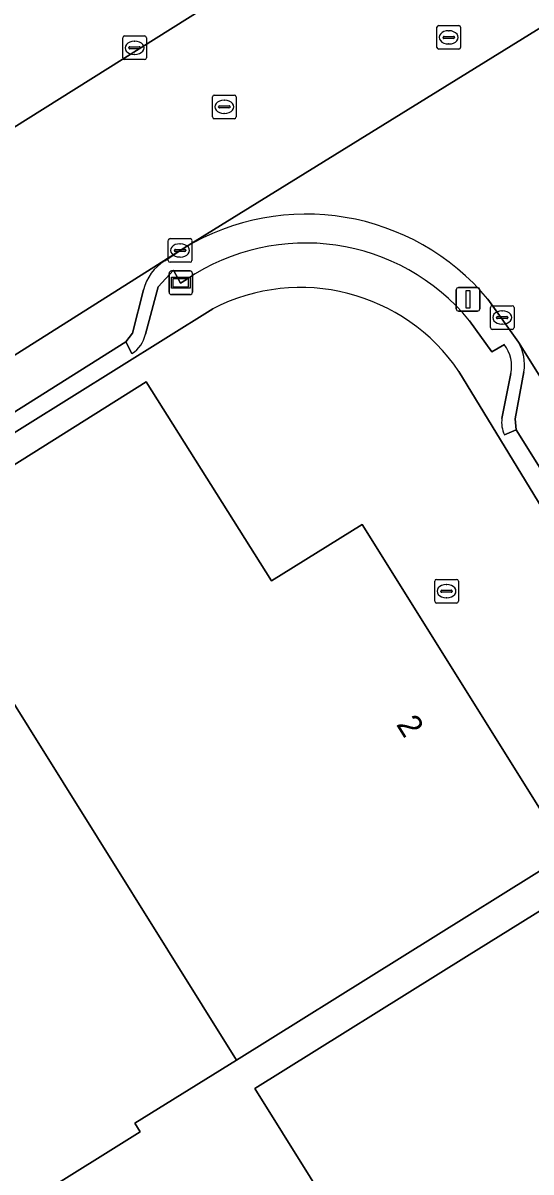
# Model space of a CAD drawing. Extents: x 158455 to 159797, y 387218 to 388672.
# Drawn here: x 158698.98 to 158720.47, y 387821.12 to 387869.77 of the extents above; entities that cross this region are included whole.
import ezdxf

# ---------------------------------------------------------------- set-up
doc = ezdxf.new("R2010")
doc.units = 0
for name, color, linetype in [('IMGEO_Erf', 7, 'Continuous'), ('IMGEO_Kolk', 7, 'Continuous'), ('IMGEO_Lichtmast', 7, 'Continuous'), ('IMGEO_Pand', 7, 'Continuous'), ('IMGEO_Pand_nummerreeks', 7, 'Continuous'), ('IMGEO_Parkeervlak_open', 7, 'Continuous'), ('IMGEO_Rijbaan_lokaal_gesloten', 7, 'Continuous'), ('IMGEO_Rioolput', 7, 'Continuous'), ('IMGEO_Voetpad_open', 7, 'Continuous'), ('IMGEO_Wegwijzer', 7, 'Continuous')]:
    doc.layers.add(name, color=color, linetype=linetype)

msp = doc.modelspace()

# ---------------------------------------------------------------- linework, layer by layer
at = {"layer": 'IMGEO_Erf'}
for points in [[(158707.009, 387857.672), (158697.055, 387851.465), (158693.417, 387849.212), (158672.211, 387835.913), (158671.304, 387835.407), (158671.246, 387835.269), (158671.606, 387834.665), (158691.111, 387803.48), (158696.218, 387795.316), (158699.252, 387790.473), (158714.054, 387766.818), (158717.252, 387761.719), (158733.714, 387772.034), (158739.37, 387775.529), (158743.923, 387778.371), (158747.2, 387780.372), (158755.504, 387785.603)], [(158756.93, 387791.852), (158751.714, 387800.276), (158749.206, 387804.072), (158745.778, 387809.594), (158742.791, 387814.338), (158739.108, 387820.198), (158721.653, 387848.076), (158717.423, 387855.013)], [(158714.709, 387815.167), (158708.787, 387824.66), (158717.738, 387830.244), (158721.98, 387832.89), (158732.099, 387816.668)]]:
    msp.add_lwpolyline(points, dxfattribs=at)
msp.add_lwpolyline([(158694.061, 387848.221), (158704.182, 387854.586), (158709.488, 387846.148), (158713.329, 387848.544), (158722.022, 387834.609), (158708.006, 387825.866), (158703.715, 387823.19), (158703.941, 387822.828), (158691.073, 387814.801), (158693.667, 387810.644), (158689.585, 387808.098), (158672.704, 387835.159), (158689.655, 387845.732), (158689.781, 387845.53)], close=True, dxfattribs=at)
msp.add_arc((158710.722, 387850.492), 8.083, 34.0082, 117.3452, dxfattribs=at)
at = {"layer": 'IMGEO_Kolk'}
for p, q in [((158703.272, 387869.226), (158704.124, 387869.226)), ((158703.197, 387868.3), (158703.197, 387869.152)), ((158703.456, 387868.72), (158703.456, 387868.732)), ((158703.499, 387868.769), (158703.897, 387868.769)), ((158703.685, 387869.006), (158703.71, 387869.006)), ((158703.94, 387868.732), (158703.94, 387868.72)), ((158704.198, 387869.152), (158704.198, 387868.3)), ((158703.894, 387868.683), (158703.496, 387868.683)), ((158703.708, 387868.446), (158703.683, 387868.446)), ((158704.124, 387868.226), (158703.272, 387868.226)), ((158705.122, 387859.72), (158705.122, 387860.572)), ((158705.197, 387860.646), (158706.049, 387860.646)), ((158706.123, 387860.572), (158706.123, 387859.72)), ((158705.381, 387860.14), (158705.381, 387860.152)), ((158705.819, 387860.103), (158705.421, 387860.103)), ((158705.424, 387860.189), (158705.822, 387860.189)), ((158705.61, 387860.426), (158705.635, 387860.426)), ((158705.865, 387860.152), (158705.865, 387860.14)), ((158706.049, 387859.646), (158705.197, 387859.646)), ((158705.633, 387859.866), (158705.608, 387859.866)), ((158718.751, 387856.875), (158718.751, 387857.727)), ((158718.826, 387857.801), (158719.678, 387857.801)), ((158719.239, 387857.581), (158719.264, 387857.581)), ((158719.752, 387857.727), (158719.752, 387856.875)), ((158719.01, 387857.295), (158719.01, 387857.307)), ((158719.448, 387857.258), (158719.05, 387857.258)), ((158719.053, 387857.344), (158719.451, 387857.344)), ((158719.494, 387857.307), (158719.494, 387857.295)), ((158719.678, 387856.801), (158718.826, 387856.801)), ((158719.262, 387857.021), (158719.237, 387857.021))]:
    msp.add_line(p, q, dxfattribs=at)
for points in [[(158703.272, 387869.226), (158704.124, 387869.226)], [(158703.197, 387868.3), (158703.197, 387869.152)], [(158704.198, 387869.152), (158704.198, 387868.3)], [(158704.124, 387868.226), (158703.272, 387868.226)], [(158705.122, 387859.72), (158705.122, 387860.572)], [(158705.197, 387860.646), (158706.049, 387860.646)], [(158706.123, 387860.572), (158706.123, 387859.72)], [(158706.049, 387859.646), (158705.197, 387859.646)], [(158718.751, 387856.875), (158718.751, 387857.727)], [(158718.826, 387857.801), (158719.678, 387857.801)], [(158719.752, 387857.727), (158719.752, 387856.875)], [(158719.678, 387856.801), (158718.826, 387856.801)]]:
    msp.add_lwpolyline(points, dxfattribs=at)
for centre, radius, start, end in [((158703.274, 387869.15), 0.0765, 91.552, 178.448), ((158703.274, 387869.15), 0.0765, 91.552, 178.448), ((158704.122, 387869.15), 0.0765, 1.552, 88.448), ((158704.122, 387869.15), 0.0765, 1.552, 88.448), ((158703.496, 387868.729), 0.0403, 85.8775, 175.7526), ((158703.493, 387868.719), 0.0366, 178.938, 274.7102), ((158703.897, 387868.726), 0.043, 264.8664, 352.4533), ((158703.901, 387868.731), 0.0386, 1.7309, 96.639), ((158703.274, 387868.302), 0.0765, 181.552, 268.448), ((158703.274, 387868.302), 0.0765, 181.552, 268.448), ((158704.122, 387868.302), 0.0765, 271.552, 358.448), ((158704.122, 387868.302), 0.0765, 271.552, 358.448), ((158705.199, 387860.57), 0.0765, 91.552, 178.448), ((158705.199, 387860.57), 0.0765, 91.552, 178.448), ((158706.047, 387860.57), 0.0765, 1.552, 88.448), ((158706.047, 387860.57), 0.0765, 1.552, 88.448), ((158705.421, 387860.149), 0.0403, 85.8775, 175.7526), ((158705.418, 387860.139), 0.0366, 178.938, 274.7102), ((158705.822, 387860.146), 0.043, 264.8664, 352.4533), ((158705.826, 387860.151), 0.0386, 1.7309, 96.639), ((158705.199, 387859.722), 0.0765, 181.552, 268.448), ((158705.199, 387859.722), 0.0765, 181.552, 268.448), ((158706.047, 387859.722), 0.0765, 271.552, 358.448), ((158706.047, 387859.722), 0.0765, 271.552, 358.448), ((158718.828, 387857.725), 0.0765, 91.552, 178.448), ((158718.828, 387857.725), 0.0765, 91.552, 178.448), ((158719.676, 387857.725), 0.0765, 1.552, 88.448), ((158719.676, 387857.725), 0.0765, 1.552, 88.448), ((158719.05, 387857.304), 0.0403, 85.8775, 175.7526), ((158719.047, 387857.294), 0.0366, 178.938, 274.7102), ((158719.451, 387857.301), 0.043, 264.8664, 352.4533), ((158719.455, 387857.306), 0.0386, 1.7309, 96.639), ((158718.828, 387856.877), 0.0765, 181.552, 268.448), ((158718.828, 387856.877), 0.0765, 181.552, 268.448), ((158719.676, 387856.877), 0.0765, 271.552, 358.448), ((158719.676, 387856.877), 0.0765, 271.552, 358.448)]:
    msp.add_arc(centre, radius, start, end, dxfattribs=at)
for centre, major_axis, ratio, start_param, end_param in [((158703.684, 387868.726), (-0.387, 0.002), 0.722429, 4.712389, 7.853982), ((158703.709, 387868.726), (-0.39, 0.002), 0.717154, 1.570796, 4.712389), ((158705.609, 387860.146), (-0.387, 0.002), 0.722429, 4.712389, 7.853982), ((158705.634, 387860.146), (-0.39, 0.002), 0.717154, 1.570796, 4.712389), ((158719.238, 387857.301), (-0.387, 0.002), 0.722429, 4.712389, 7.853982), ((158719.263, 387857.301), (-0.39, 0.002), 0.717154, 1.570796, 4.712389)]:
    msp.add_ellipse(centre, major_axis=major_axis, ratio=ratio, start_param=start_param, end_param=end_param, dxfattribs=at)
at = {"layer": 'IMGEO_Lichtmast'}
for p, q in [((158717.409, 387858.573), (158718.199, 387858.573)), ((158718.199, 387858.573), (158717.409, 387858.573)), ((158717.309, 387857.673), (158717.309, 387858.473)), ((158717.309, 387858.473), (158717.309, 387857.673)), ((158718.299, 387858.473), (158718.299, 387857.673)), ((158718.299, 387857.673), (158718.299, 387858.473)), ((158718.199, 387857.573), (158717.409, 387857.573)), ((158717.409, 387857.573), (158718.199, 387857.573))]:
    msp.add_line(p, q, dxfattribs=at)
msp.add_lwpolyline([(158717.729, 387858.448), (158717.879, 387858.448), (158717.879, 387857.698), (158717.729, 387857.698), (158717.729, 387858.448)], dxfattribs=at)
for centre, start, end in [((158717.409, 387858.473), 90, 180), ((158717.409, 387858.473), 90, 180), ((158718.199, 387858.473), 0, 90), ((158718.199, 387858.473), 360, 90), ((158717.409, 387857.673), 180, 270), ((158717.409, 387857.673), 180, 270), ((158718.199, 387857.673), 270, 0), ((158718.199, 387857.673), 270, 0)]:
    msp.add_arc(centre, 0.1, start, end, dxfattribs=at)
at = {"layer": 'IMGEO_Pand'}
for points in [[(158708.006, 387825.866), (158722.022, 387834.609), (158713.329, 387848.544), (158709.488, 387846.148), (158704.182, 387854.586), (158694.061, 387848.221), (158699.23, 387839.95)], [(158708.006, 387825.866), (158699.23, 387839.95), (158694.061, 387848.221), (158689.781, 387845.53), (158689.655, 387845.732), (158672.704, 387835.159), (158689.585, 387808.098), (158693.667, 387810.644), (158691.073, 387814.801), (158703.941, 387822.828), (158703.715, 387823.19)], [(158718.906, 387808.438), (158727.857, 387814.022), (158732.099, 387816.668), (158721.98, 387832.89), (158717.738, 387830.244), (158708.787, 387824.66), (158714.709, 387815.167), (158715.842, 387813.35)]]:
    msp.add_lwpolyline(points, close=True, dxfattribs=at)
at = {"layer": 'IMGEO_Parkeervlak_open'}
for points in [[(158704.976, 387859.709), (158705.623, 387860.146), (158695.603, 387853.807), (158696.672, 387852.082), (158703.322, 387856.269), (158703.607, 387856.64), (158704.077, 387858.471)], [(158758.415, 387794.78), (158719.943, 387856.262)], [(158720.172, 387855.003), (158719.794, 387853.011), (158719.845, 387852.55), (158722.344, 387848.558), (158739.823, 387820.649), (158743.518, 387814.783), (158746.466, 387810.055), (158749.932, 387804.541), (158752.321, 387800.693), (158755.129, 387796.205), (158755.51, 387795.922), (158757.317, 387795.475)]]:
    msp.add_lwpolyline(points, dxfattribs=at)
for centre, radius, start, end in [((158706.029, 387857.999), 2.008, 121.6218, 166.406), ((158718.194, 387855.294), 1.999, 351.6454, 28.9723)]:
    msp.add_arc(centre, radius, start, end, dxfattribs=at)
at = {"layer": 'IMGEO_Rijbaan_lokaal_gesloten'}
for points in [[(158748.991, 387897.254), (158748.276, 387896.54), (158747.402, 387895.845), (158737.557, 387889.73), (158736.719, 387889.215), (158726.151, 387882.608), (158724.947, 387881.922), (158697.138, 387864.442), (158696.248, 387863.897), (158685.09, 387856.909), (158684.223, 387856.364), (158671.278, 387848.209)], [(158674.828, 387840.687), (158675.481, 387841.157), (158691.905, 387851.479), (158695.603, 387853.807), (158705.623, 387860.146), (158705.777, 387860.235), (158728.821, 387874.508), (158728.966, 387874.586)], [(158728.966, 387874.586), (158728.821, 387874.508), (158705.777, 387860.235)], [(158718.649, 387858.075), (158719.943, 387856.262), (158758.415, 387794.78)]]:
    msp.add_lwpolyline(points, dxfattribs=at)
msp.add_arc((158710.959, 387851.68), 10.002, 39.7447, 121.2036, dxfattribs=at)
at = {"layer": 'IMGEO_Rioolput'}
for p, q in [((158716.489, 387868.74), (158716.489, 387869.592)), ((158716.564, 387869.666), (158717.416, 387869.666)), ((158716.791, 387869.209), (158717.189, 387869.209)), ((158716.977, 387869.446), (158717.002, 387869.446)), ((158717.49, 387869.592), (158717.49, 387868.74)), ((158716.748, 387869.16), (158716.748, 387869.172)), ((158717.186, 387869.123), (158716.788, 387869.123)), ((158717, 387868.886), (158716.975, 387868.886)), ((158717.232, 387869.172), (158717.232, 387869.16)), ((158717.416, 387868.666), (158716.564, 387868.666)), ((158706.995, 387865.797), (158706.995, 387866.649)), ((158707.07, 387866.723), (158707.922, 387866.723)), ((158707.483, 387866.503), (158707.508, 387866.503)), ((158707.996, 387866.649), (158707.996, 387865.797)), ((158707.254, 387866.217), (158707.254, 387866.229)), ((158707.692, 387866.18), (158707.294, 387866.18)), ((158707.297, 387866.266), (158707.695, 387866.266)), ((158707.506, 387865.943), (158707.481, 387865.943)), ((158707.738, 387866.229), (158707.738, 387866.217)), ((158707.922, 387865.723), (158707.07, 387865.723)), ((158716.394, 387845.289), (158716.394, 387846.141)), ((158716.469, 387846.215), (158717.321, 387846.215)), ((158716.882, 387845.995), (158716.907, 387845.995)), ((158717.395, 387846.141), (158717.395, 387845.289)), ((158716.653, 387845.709), (158716.653, 387845.721)), ((158717.091, 387845.672), (158716.693, 387845.672)), ((158716.696, 387845.758), (158717.094, 387845.758)), ((158716.905, 387845.435), (158716.88, 387845.435)), ((158717.137, 387845.721), (158717.137, 387845.709)), ((158717.321, 387845.215), (158716.469, 387845.215))]:
    msp.add_line(p, q, dxfattribs=at)
for points in [[(158716.489, 387868.74), (158716.489, 387869.592)], [(158716.564, 387869.666), (158717.416, 387869.666)], [(158717.49, 387869.592), (158717.49, 387868.74)], [(158717.416, 387868.666), (158716.564, 387868.666)], [(158706.995, 387865.797), (158706.995, 387866.649)], [(158707.07, 387866.723), (158707.922, 387866.723)], [(158707.996, 387866.649), (158707.996, 387865.797)], [(158707.922, 387865.723), (158707.07, 387865.723)], [(158716.394, 387845.289), (158716.394, 387846.141)], [(158716.469, 387846.215), (158717.321, 387846.215)], [(158717.395, 387846.141), (158717.395, 387845.289)], [(158717.321, 387845.215), (158716.469, 387845.215)]]:
    msp.add_lwpolyline(points, dxfattribs=at)
for centre, radius, start, end in [((158716.566, 387869.59), 0.0765, 91.552, 178.448), ((158716.566, 387869.59), 0.0765, 91.552, 178.448), ((158716.788, 387869.169), 0.0403, 85.8775, 175.7526), ((158717.193, 387869.171), 0.0386, 1.7309, 96.639), ((158717.414, 387869.59), 0.0765, 1.552, 88.448), ((158717.414, 387869.59), 0.0765, 1.552, 88.448), ((158716.566, 387868.742), 0.0765, 181.552, 268.448), ((158716.566, 387868.742), 0.0765, 181.552, 268.448), ((158716.785, 387869.159), 0.0366, 178.938, 274.7102), ((158717.189, 387869.166), 0.043, 264.8664, 352.4533), ((158717.414, 387868.742), 0.0765, 271.552, 358.448), ((158717.414, 387868.742), 0.0765, 271.552, 358.448), ((158707.072, 387866.647), 0.0765, 91.552, 178.448), ((158707.072, 387866.647), 0.0765, 91.552, 178.448), ((158707.92, 387866.647), 0.0765, 1.552, 88.448), ((158707.92, 387866.647), 0.0765, 1.552, 88.448), ((158707.072, 387865.799), 0.0765, 181.552, 268.448), ((158707.072, 387865.799), 0.0765, 181.552, 268.448), ((158707.294, 387866.226), 0.0403, 85.8775, 175.7526), ((158707.291, 387866.216), 0.0366, 178.938, 274.7102), ((158707.695, 387866.223), 0.043, 264.8664, 352.4533), ((158707.699, 387866.228), 0.0386, 1.7309, 96.639), ((158707.92, 387865.799), 0.0765, 271.552, 358.448), ((158707.92, 387865.799), 0.0765, 271.552, 358.448), ((158716.471, 387846.139), 0.0765, 91.552, 178.448), ((158716.471, 387846.139), 0.0765, 91.552, 178.448), ((158717.319, 387846.139), 0.0765, 1.552, 88.448), ((158717.319, 387846.139), 0.0765, 1.552, 88.448), ((158716.693, 387845.718), 0.0403, 85.8775, 175.7526), ((158716.69, 387845.708), 0.0366, 178.938, 274.7102), ((158717.094, 387845.715), 0.043, 264.8664, 352.4533), ((158717.098, 387845.72), 0.0386, 1.7309, 96.639), ((158716.471, 387845.291), 0.0765, 181.552, 268.448), ((158716.471, 387845.291), 0.0765, 181.552, 268.448), ((158717.319, 387845.291), 0.0765, 271.552, 358.448), ((158717.319, 387845.291), 0.0765, 271.552, 358.448)]:
    msp.add_arc(centre, radius, start, end, dxfattribs=at)
for centre, major_axis, ratio, start_param, end_param in [((158716.976, 387869.166), (-0.387, 0.002), 0.722429, 4.712389, 7.853982), ((158717.001, 387869.166), (-0.39, 0.002), 0.717154, 1.570796, 4.712389), ((158707.482, 387866.223), (-0.387, 0.002), 0.722429, 4.712389, 7.853982), ((158707.507, 387866.223), (-0.39, 0.002), 0.717154, 1.570796, 4.712389), ((158716.881, 387845.715), (-0.387, 0.002), 0.722429, 4.712389, 7.853982), ((158716.906, 387845.715), (-0.39, 0.002), 0.717154, 1.570796, 4.712389)]:
    msp.add_ellipse(centre, major_axis=major_axis, ratio=ratio, start_param=start_param, end_param=end_param, dxfattribs=at)
at = {"layer": 'IMGEO_Voetpad_open'}
for points in [[(158697.138, 387864.442), (158724.947, 387881.922)], [(158705.777, 387860.235), (158705.623, 387860.146), (158704.976, 387859.709)], [(158704.156, 387856.597), (158704.693, 387858.602), (158705.35, 387859.303), (158705.647, 387858.759), (158705.899, 387858.917)], [(158705.899, 387858.917), (158705.647, 387858.759), (158705.35, 387859.303), (158704.693, 387858.602), (158704.156, 387856.597)], [(158704.077, 387858.471), (158703.607, 387856.64), (158703.322, 387856.269), (158703.582, 387855.785)], [(158719.943, 387856.262), (158718.649, 387858.075)], [(158703.582, 387855.785), (158703.322, 387856.269), (158696.672, 387852.082), (158697.055, 387851.465), (158707.009, 387857.672)], [(158717.862, 387857.169), (158718.818, 387855.85), (158719.341, 387856.158)], [(158719.341, 387856.158), (158718.818, 387855.85), (158717.862, 387857.169)], [(158717.423, 387855.013), (158721.653, 387848.076), (158722.344, 387848.558), (158719.845, 387852.55), (158719.346, 387852.339)], [(158719.613, 387854.929), (158719.239, 387853.031)], [(158719.239, 387853.031), (158719.613, 387854.929)], [(158719.346, 387852.339), (158719.845, 387852.55), (158719.794, 387853.011), (158720.172, 387855.003)]]:
    msp.add_lwpolyline(points, dxfattribs=at)
for centre, radius, start, end in [((158710.959, 387851.68), 10.002, 39.7447, 121.2036), ((158710.924, 387851.5), 8.959, 39.2543, 124.1196), ((158710.924, 387851.5), 8.959, 39.2543, 124.1196), ((158706.029, 387857.999), 2.008, 121.6218, 166.406), ((158710.722, 387850.492), 8.083, 34.0082, 117.3452), ((158702.975, 387856.823), 1.202, 300.3107, 349.1766), ((158702.975, 387856.823), 1.202, 300.3107, 349.1766), ((158718.145, 387855.249), 1.502, 347.7126, 37.2463), ((158718.145, 387855.249), 1.502, 347.7126, 37.2463), ((158718.194, 387855.294), 1.999, 351.6454, 28.9723), ((158720.429, 387852.861), 1.202, 171.856, 205.7235), ((158720.429, 387852.861), 1.202, 171.856, 205.7235)]:
    msp.add_arc(centre, radius, start, end, dxfattribs=at)
at = {"layer": 'IMGEO_Wegwijzer'}
for p, q in [((158705.155, 387858.374), (158705.155, 387859.174)), ((158705.155, 387859.174), (158705.155, 387858.374)), ((158705.255, 387859.274), (158706.045, 387859.274)), ((158706.045, 387859.274), (158705.255, 387859.274)), ((158706.145, 387859.174), (158706.145, 387858.374)), ((158706.145, 387858.374), (158706.145, 387859.174)), ((158706.045, 387858.274), (158705.255, 387858.274)), ((158705.255, 387858.274), (158706.045, 387858.274))]:
    msp.add_line(p, q, dxfattribs=at)
for points in [[(158705.256, 387859.006), (158706.044, 387859.006), (158706.044, 387858.542), (158705.256, 387858.542), (158705.256, 387859.006)], [(158705.321, 387858.941), (158705.321, 387858.607), (158705.979, 387858.607), (158705.979, 387858.941), (158705.321, 387858.941)]]:
    msp.add_lwpolyline(points, dxfattribs=at)
for centre, start, end in [((158705.255, 387859.174), 90, 180), ((158705.255, 387859.174), 90, 180), ((158706.045, 387859.174), 0, 90), ((158706.045, 387859.174), 360, 90), ((158705.255, 387858.374), 180, 270), ((158705.255, 387858.374), 180, 270), ((158706.045, 387858.374), 270, 0), ((158706.045, 387858.374), 270, 0)]:
    msp.add_arc(centre, 0.1, start, end, dxfattribs=at)

# ---------------------------------------------------------------- texts
at = {"layer": 'IMGEO_Pand_nummerreeks'}
msp.add_text('2', height=1, rotation=301.9569, dxfattribs=at).set_placement((158714.746, 387840.076))

doc.saveas('drawing.dxf')
